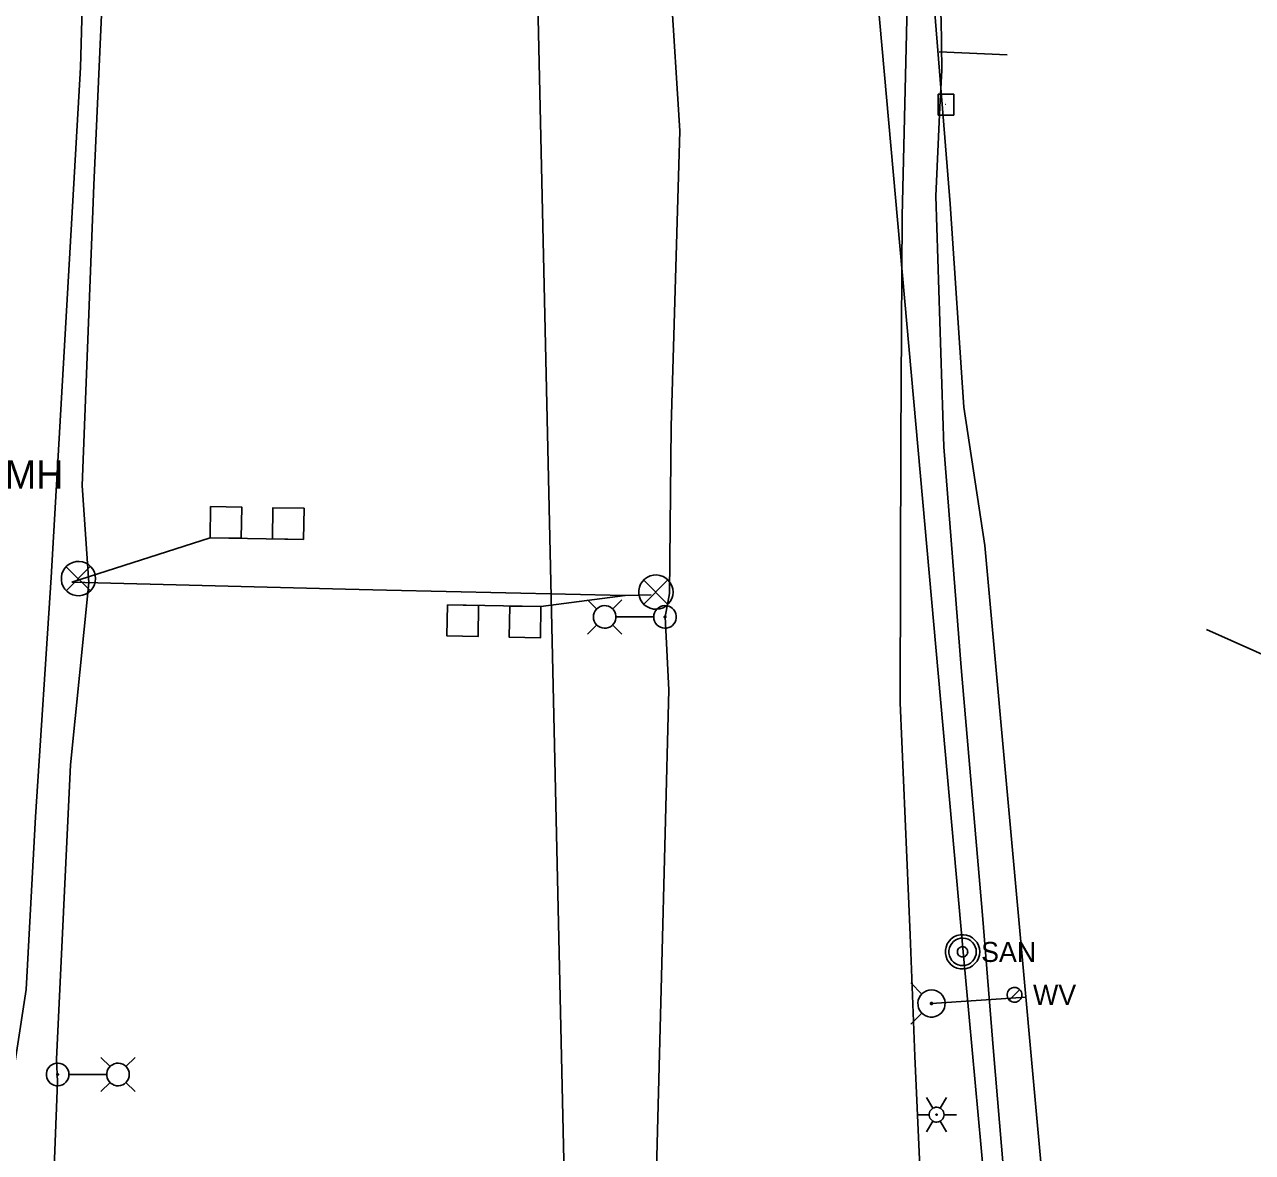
# Model space of a CAD drawing. Extents: x 596028 to 606371, y 330010 to 403088.
# Drawn here: x 604881.2 to 605117.4, y 333039.5 to 333256.4 of the extents above; entities that cross this region are included whole.
import ezdxf

# ---------------------------------------------------------------- set-up
doc = ezdxf.new("R2010")
doc.units = 0
for name, color, linetype in [('Default', 7, 'Continuous'), ('E_FTMS', 7, 'Continuous'), ('E_FTMS_Conduit', 7, 'Continuous'), ('E_LTG', 7, 'Continuous'), ('E_LTG_CID', 7, 'Continuous'), ('E_UTL_E', 7, 'Continuous'), ('E_UTL_G_UG', 7, 'Continuous'), ('E_UTL_Overhead', 7, 'Continuous'), ('E_UTL_SAN_MH', 7, 'Continuous'), ('E_UTL_SAN_UG', 7, 'Continuous'), ('E_UTL_SAN_UG_MMSD', 7, 'Continuous'), ('E_UTL_TV', 7, 'Continuous'), ('E_UTL_TV_UG', 7, 'Continuous'), ('E_UTL_W', 7, 'Continuous'), ('E_UTL_W_UG', 7, 'Continuous'), ('E_UTL_WHydrant', 7, 'Continuous')]:
    doc.layers.add(name, color=color, linetype=linetype)

# ---------------------------------------------------------------- blocks, each defined once
blk = doc.blocks.new('PBX')
at = {"layer": 'Default'}
for p, q in [((15, 16), (-16, -15)), ((-16, 15), (15, -16))]:
    blk.add_line(p, q, dxfattribs=at)
blk.add_circle((0, 0), 22, dxfattribs=at)
blk = doc.blocks.new('MH')
at = {"layer": 'Default'}
for radius in [15.2, 12.2, 4.57]:
    blk.add_circle((0, 0), radius, dxfattribs=at)
blk.add_text('MH', height=32.92, dxfattribs=at).set_placement((30.5, -16.5))

msp = doc.modelspace()

# ---------------------------------------------------------------- linework, layer by layer
at = {"layer": 'E_FTMS'}
for p, q in [((604996.79, 333146.62), (604980.56, 333144.49)), ((604980.56, 333144.49), (604962.6, 333144.84)), ((604974.6, 333144.6), (604974.6, 333144.6))]:
    msp.add_line(p, q, dxfattribs=at)
for points in [[(604922.9, 333157.62), (604923.01, 333163.62), (604917.01, 333163.73), (604916.9, 333157.73)], [(604934.89, 333157.39), (604935.01, 333163.39), (604929.01, 333163.5), (604928.89, 333157.5)], [(604962.6, 333144.84), (604962.48, 333138.84), (604968.48, 333138.72), (604968.54, 333144.72)], [(604974.6, 333144.6), (604974.48, 333138.6), (604980.48, 333138.49), (604980.56, 333144.49)]]:
    msp.add_lwpolyline(points, close=True, dxfattribs=at)
for points in [[(604890.29, 333149.16), (604916.9, 333157.73), (604934.89, 333157.39)], [(604894.89, 333149.88), (604894.83, 333150.5), (604894.65, 333151.1), (604894.36, 333151.66), (604893.97, 333152.15), (604893.5, 333152.56), (604892.96, 333152.88), (604892.36, 333153.08), (604891.74, 333153.17), (604891.12, 333153.14), (604890.51, 333152.99), (604889.94, 333152.73), (604889.42, 333152.37), (604888.99, 333151.91), (604888.65, 333151.39), (604888.42, 333150.8), (604888.3, 333150.19), (604888.3, 333149.56), (604888.42, 333148.95), (604888.65, 333148.36), (604888.99, 333147.84), (604889.42, 333147.38), (604889.94, 333147.02), (604890.51, 333146.76), (604891.12, 333146.61), (604891.74, 333146.58), (604892.36, 333146.67), (604892.96, 333146.87), (604893.5, 333147.19), (604893.97, 333147.6), (604894.36, 333148.09), (604894.65, 333148.65), (604894.83, 333149.25), (604894.89, 333149.88)], [(604893.85, 333152.21), (604889.24, 333147.55)], [(604889.24, 333152.16), (604893.89, 333147.51)], [(605005.97, 333147.27), (605005.92, 333147.9), (605005.74, 333148.5), (605005.45, 333149.06), (605005.06, 333149.55), (605004.59, 333149.96), (605004.05, 333150.28), (605003.45, 333150.48), (605002.83, 333150.57), (605002.21, 333150.54), (605001.6, 333150.39), (605001.03, 333150.13), (605000.51, 333149.77), (605000.08, 333149.31), (604999.74, 333148.79), (604999.51, 333148.2), (604999.39, 333147.59), (604999.39, 333146.96), (604999.51, 333146.34), (604999.74, 333145.76), (605000.08, 333145.23), (605000.51, 333144.78), (605001.03, 333144.42), (605001.6, 333144.16), (605002.21, 333144.01), (605002.83, 333143.98), (605003.45, 333144.07), (605004.05, 333144.27), (605004.59, 333144.59), (605005.06, 333145), (605005.45, 333145.49), (605005.74, 333146.05), (605005.92, 333146.65), (605005.97, 333147.27)], [(605004.94, 333149.61), (605000.33, 333144.95)], [(605000.33, 333149.56), (605004.98, 333144.91)]]:
    msp.add_lwpolyline(points, dxfattribs=at)
at = {"layer": 'E_FTMS_Conduit'}
for points in [[(604833.62, 332786.94), (604837.8, 332828.79), (604843.62, 332859.54), (604848.45, 332908.55), (604857.59, 332953.99), (604870.57, 332999.81), (604881.56, 333070.85), (604883.3, 333104.02), (604886.34, 333150.08), (604892.01, 333248.16), (604893.18, 333291.76), (604894.37, 333357.39), (604896.64, 333466.11), (604897.17, 333555.99)], [(604890.29, 333149.16), (604942.97, 333147.84), (604950.86, 333147.66), (604996.79, 333146.62), (605001.77, 333146.73)]]:
    msp.add_lwpolyline(points, dxfattribs=at)
at = {"layer": 'E_LTG'}
for points in [[(604991.31, 333144.02), (604989.53, 333145.8)], [(604990.65, 333142.5), (604990.69, 333142.09), (604990.81, 333141.69), (604991, 333141.32), (604991.26, 333141), (604991.57, 333140.73), (604991.93, 333140.52), (604992.32, 333140.38), (604992.73, 333140.33), (604993.14, 333140.35), (604993.54, 333140.44), (604993.92, 333140.61), (604994.26, 333140.85), (604994.54, 333141.15), (604994.76, 333141.5), (604994.92, 333141.89), (604995, 333142.29), (604995, 333142.71), (604994.92, 333143.11), (604994.76, 333143.5), (604994.54, 333143.84), (604994.26, 333144.14), (604993.92, 333144.38), (604993.54, 333144.55), (604993.14, 333144.65), (604992.73, 333144.67), (604992.32, 333144.61), (604991.93, 333144.48), (604991.57, 333144.27), (604991.26, 333144), (604991, 333143.67), (604990.81, 333143.31), (604990.69, 333142.91), (604990.65, 333142.5)], [(604994.35, 333144.02), (604996.13, 333145.8)], [(605002.26, 333142.5), (605002.3, 333142.09), (605002.41, 333141.69), (605002.6, 333141.32), (605002.86, 333141), (605003.17, 333140.73), (605003.53, 333140.52), (605003.92, 333140.38), (605004.33, 333140.33), (605004.74, 333140.35), (605005.15, 333140.44), (605005.52, 333140.61), (605005.86, 333140.85), (605006.14, 333141.15), (605006.37, 333141.5), (605006.52, 333141.89), (605006.6, 333142.29), (605006.6, 333142.71), (605006.52, 333143.11), (605006.37, 333143.5), (605006.14, 333143.84), (605005.86, 333144.14), (605005.52, 333144.38), (605005.15, 333144.55), (605004.74, 333144.65), (605004.33, 333144.67), (605003.92, 333144.61), (605003.53, 333144.48), (605003.17, 333144.27), (605002.86, 333144), (605002.6, 333143.67), (605002.41, 333143.31), (605002.3, 333142.91), (605002.26, 333142.5)], [(604995.04, 333142.5), (605002.22, 333142.5)], [(605004.27, 333142.5), (605004.27, 333142.47), (605004.28, 333142.44), (605004.29, 333142.41), (605004.31, 333142.38), (605004.34, 333142.36), (605004.36, 333142.35), (605004.39, 333142.34), (605004.43, 333142.33), (605004.46, 333142.33), (605004.49, 333142.34), (605004.52, 333142.35), (605004.54, 333142.37), (605004.56, 333142.4), (605004.58, 333142.42), (605004.59, 333142.45), (605004.6, 333142.48), (605004.6, 333142.51), (605004.59, 333142.55), (605004.58, 333142.57), (605004.56, 333142.6), (605004.54, 333142.62), (605004.52, 333142.64), (605004.49, 333142.66), (605004.46, 333142.66), (605004.43, 333142.66), (605004.39, 333142.66), (605004.36, 333142.65), (605004.34, 333142.63), (605004.31, 333142.61), (605004.29, 333142.59), (605004.28, 333142.56), (605004.27, 333142.53), (605004.27, 333142.5)], [(604991.31, 333140.97), (604989.53, 333139.2)], [(604994.35, 333140.97), (604996.13, 333139.2)], [(604889.77, 333054.49), (604889.73, 333054.91), (604889.61, 333055.3), (604889.42, 333055.67), (604889.16, 333056), (604888.85, 333056.27), (604888.49, 333056.47), (604888.1, 333056.61), (604887.69, 333056.67), (604887.28, 333056.65), (604886.88, 333056.55), (604886.5, 333056.38), (604886.17, 333056.14), (604885.88, 333055.84), (604885.66, 333055.49), (604885.5, 333055.11), (604885.42, 333054.7), (604885.42, 333054.29), (604885.5, 333053.88), (604885.66, 333053.5), (604885.88, 333053.15), (604886.17, 333052.85), (604886.5, 333052.61), (604886.88, 333052.44), (604887.28, 333052.34), (604887.69, 333052.32), (604888.1, 333052.38), (604888.49, 333052.51), (604888.85, 333052.72), (604889.16, 333052.99), (604889.42, 333053.32), (604889.61, 333053.69), (604889.73, 333054.08), (604889.77, 333054.49)], [(604897.67, 333056.02), (604895.89, 333057.79)], [(604901.37, 333054.49), (604901.33, 333054.91), (604901.21, 333055.3), (604901.02, 333055.67), (604900.77, 333056), (604900.46, 333056.27), (604900.1, 333056.47), (604899.71, 333056.61), (604899.3, 333056.67), (604898.88, 333056.65), (604898.48, 333056.55), (604898.11, 333056.38), (604897.77, 333056.14), (604897.48, 333055.84), (604897.26, 333055.49), (604897.11, 333055.11), (604897.03, 333054.7), (604897.03, 333054.29), (604897.11, 333053.88), (604897.26, 333053.5), (604897.48, 333053.15), (604897.77, 333052.85), (604898.11, 333052.61), (604898.48, 333052.44), (604898.88, 333052.34), (604899.3, 333052.32), (604899.71, 333052.38), (604900.1, 333052.51), (604900.46, 333052.72), (604900.77, 333052.99), (604901.02, 333053.32), (604901.21, 333053.69), (604901.33, 333054.08), (604901.37, 333054.49)], [(604900.72, 333056.02), (604902.49, 333057.79)], [(604887.76, 333054.49), (604887.75, 333054.53), (604887.74, 333054.56), (604887.73, 333054.58), (604887.71, 333054.61), (604887.69, 333054.63), (604887.66, 333054.65), (604887.63, 333054.66), (604887.6, 333054.66), (604887.57, 333054.66), (604887.54, 333054.65), (604887.51, 333054.64), (604887.48, 333054.62), (604887.46, 333054.6), (604887.44, 333054.57), (604887.43, 333054.54), (604887.42, 333054.51), (604887.42, 333054.48), (604887.43, 333054.45), (604887.44, 333054.42), (604887.46, 333054.39), (604887.48, 333054.37), (604887.51, 333054.35), (604887.54, 333054.34), (604887.57, 333054.33), (604887.6, 333054.33), (604887.63, 333054.33), (604887.66, 333054.34), (604887.69, 333054.36), (604887.71, 333054.38), (604887.73, 333054.4), (604887.74, 333054.43), (604887.75, 333054.46), (604887.76, 333054.49)], [(604896.98, 333054.49), (604889.8, 333054.49)], [(604897.67, 333052.97), (604895.89, 333051.19)], [(604900.72, 333052.97), (604902.49, 333051.19)], [(605055.96, 333048), (605054.76, 333050.06)], [(605057.38, 333048), (605058.58, 333050.06)], [(605058.1, 333046.76), (605058.07, 333047.03), (605058, 333047.3), (605057.87, 333047.54), (605057.7, 333047.75), (605057.5, 333047.93), (605057.26, 333048.06), (605057.01, 333048.15), (605056.74, 333048.19), (605056.47, 333048.18), (605056.2, 333048.11), (605055.96, 333048), (605055.73, 333047.84), (605055.55, 333047.65), (605055.4, 333047.42), (605055.3, 333047.17), (605055.25, 333046.9), (605055.25, 333046.63), (605055.3, 333046.36), (605055.4, 333046.11), (605055.55, 333045.88), (605055.73, 333045.68), (605055.96, 333045.53), (605056.2, 333045.41), (605056.47, 333045.35), (605056.74, 333045.34), (605057.01, 333045.38), (605057.26, 333045.46), (605057.5, 333045.6), (605057.7, 333045.78), (605057.87, 333045.99), (605058, 333046.23), (605058.07, 333046.49), (605058.1, 333046.76)], [(605058.1, 333046.76), (605058.07, 333047.03), (605058, 333047.3), (605057.87, 333047.54), (605057.7, 333047.75), (605057.5, 333047.93), (605057.26, 333048.06), (605057.01, 333048.15), (605056.74, 333048.19), (605056.47, 333048.18), (605056.2, 333048.11), (605055.96, 333048), (605055.73, 333047.84), (605055.55, 333047.65), (605055.4, 333047.42), (605055.3, 333047.17), (605055.25, 333046.9), (605055.25, 333046.63), (605055.3, 333046.36), (605055.4, 333046.11), (605055.55, 333045.88), (605055.73, 333045.68), (605055.96, 333045.53), (605056.2, 333045.41), (605056.47, 333045.35), (605056.74, 333045.34), (605057.01, 333045.38), (605057.26, 333045.46), (605057.5, 333045.6), (605057.7, 333045.78), (605057.87, 333045.99), (605058, 333046.23), (605058.07, 333046.49), (605058.1, 333046.76)], [(605058.1, 333046.76), (605058.07, 333047.03), (605058, 333047.3), (605057.87, 333047.54), (605057.7, 333047.75), (605057.5, 333047.93), (605057.26, 333048.06), (605057.01, 333048.15), (605056.74, 333048.19), (605056.47, 333048.18), (605056.2, 333048.11), (605055.96, 333048), (605055.73, 333047.84), (605055.55, 333047.65), (605055.4, 333047.42), (605055.3, 333047.17), (605055.25, 333046.9), (605055.25, 333046.63), (605055.3, 333046.36), (605055.4, 333046.11), (605055.55, 333045.88), (605055.73, 333045.68), (605055.96, 333045.53), (605056.2, 333045.41), (605056.47, 333045.35), (605056.74, 333045.34), (605057.01, 333045.38), (605057.26, 333045.46), (605057.5, 333045.6), (605057.7, 333045.78), (605057.87, 333045.99), (605058, 333046.23), (605058.07, 333046.49), (605058.1, 333046.76)], [(605056.79, 333046.76), (605056.79, 333046.79), (605056.78, 333046.81), (605056.77, 333046.83), (605056.76, 333046.85), (605056.74, 333046.86), (605056.72, 333046.87), (605056.7, 333046.88), (605056.68, 333046.88), (605056.65, 333046.88), (605056.63, 333046.88), (605056.61, 333046.87), (605056.59, 333046.85), (605056.58, 333046.84), (605056.56, 333046.82), (605056.56, 333046.8), (605056.55, 333046.78), (605056.55, 333046.75), (605056.56, 333046.73), (605056.56, 333046.71), (605056.58, 333046.69), (605056.59, 333046.67), (605056.61, 333046.66), (605056.63, 333046.65), (605056.65, 333046.65), (605056.68, 333046.64), (605056.7, 333046.65), (605056.72, 333046.66), (605056.74, 333046.67), (605056.76, 333046.68), (605056.77, 333046.7), (605056.78, 333046.72), (605056.79, 333046.74), (605056.79, 333046.76)], [(605052.86, 333046.76), (605055.24, 333046.76)], [(605054.76, 333043.46), (605055.96, 333045.53)], [(605058.58, 333043.46), (605057.38, 333045.53)], [(605058.1, 333046.76), (605060.48, 333046.76)]]:
    msp.add_lwpolyline(points, dxfattribs=at)
at = {"layer": 'E_LTG_CID'}
for points in [[(604885.55, 333001.94), (604887.55, 333053.11), (604887.38, 333057.43), (604890.09, 333114.03), (604893.58, 333149.05), (604892.31, 333167.75), (604894.55, 333225.52), (604896.01, 333258.34), (604895.95, 333311.87), (604895.91, 333311.87), (604896.37, 333313.71), (604895.92, 333323.72), (604897.23, 333357.63), (604900.28, 333466.82), (604900.83, 333555.9)], [(605004.43, 333142.5), (605005.3, 333147), (605005.59, 333179.13), (605007.26, 333236.01), (605005.55, 333263.51), (605008.97, 333290.48), (605007.96, 333305.22)], [(604931.85, 331581.07), (604937.27, 331603.67), (604947.8, 331650.94), (604952, 331678.28), (604955.83, 331701.76), (604989.48, 331966.47), (604996.27, 332242.26), (604998.49, 332512.59), (605000.29, 332783.81), (605002.15, 332931.75), (605000.64, 332964.83), (605000.69, 332966.2), (605002.17, 333011.44), (605003.78, 333073.37), (605005.15, 333128.46), (605004.43, 333142.5)]]:
    msp.add_lwpolyline(points, dxfattribs=at)
at = {"layer": 'E_UTL_G_UG'}
msp.add_lwpolyline([(605067.35, 332890.68), (605061.21, 332951.97), (605055.05, 333004.59), (605053.86, 333028.21), (605052.5, 333057.99), (605051.57, 333081.36), (605049.66, 333125.99), (605049.8, 333176.37), (605050.05, 333219.56), (605051.36, 333273.68), (605051.84, 333298.93), (605052.97, 333353.42), (605053.54, 333377.39), (605054.31, 333435.25), (605055.56, 333475.58), (605057.16, 333564.52), (605058.44, 333615), (605058.65, 333665.55), (605058.49, 333700.45), (605060.44, 333765.47), (605057.13, 333874.76), (605051.05, 333995.08)], dxfattribs=at)
at = {"layer": 'E_UTL_Overhead'}
msp.add_line((605108.6, 333140.11), (605184.57, 333105.95), dxfattribs=at)
at = {"layer": 'E_UTL_SAN_MH'}
for points in [[(605064.97, 333078.08), (605064.91, 333078.71), (605064.74, 333079.31), (605064.45, 333079.87), (605064.06, 333080.36), (605063.59, 333080.77), (605063.04, 333081.09), (605062.45, 333081.29), (605061.83, 333081.38), (605061.2, 333081.35), (605060.59, 333081.2), (605060.02, 333080.94), (605059.51, 333080.58), (605059.08, 333080.12), (605058.74, 333079.6), (605058.51, 333079.01), (605058.39, 333078.4), (605058.39, 333077.77), (605058.51, 333077.16), (605058.74, 333076.57), (605059.08, 333076.05), (605059.51, 333075.59), (605060.02, 333075.23), (605060.59, 333074.97), (605061.2, 333074.82), (605061.83, 333074.79), (605062.45, 333074.88), (605063.04, 333075.08), (605063.59, 333075.4), (605064.06, 333075.81), (605064.45, 333076.3), (605064.74, 333076.86), (605064.91, 333077.46), (605064.97, 333078.08)], [(605064.31, 333078.08), (605064.26, 333078.58), (605064.12, 333079.07), (605063.89, 333079.51), (605063.58, 333079.91), (605063.2, 333080.24), (605062.77, 333080.49), (605062.29, 333080.65), (605061.8, 333080.72), (605061.3, 333080.7), (605060.81, 333080.58), (605060.35, 333080.37), (605059.94, 333080.08), (605059.6, 333079.72), (605059.33, 333079.29), (605059.14, 333078.83), (605059.04, 333078.34), (605059.04, 333077.83), (605059.14, 333077.34), (605059.33, 333076.88), (605059.6, 333076.45), (605059.94, 333076.09), (605060.35, 333075.8), (605060.81, 333075.59), (605061.3, 333075.47), (605061.8, 333075.45), (605062.29, 333075.52), (605062.77, 333075.68), (605063.2, 333075.93), (605063.58, 333076.26), (605063.89, 333076.66), (605064.12, 333077.1), (605064.26, 333077.59), (605064.31, 333078.08)], [(605062.66, 333078.08), (605062.64, 333078.27), (605062.59, 333078.45), (605062.5, 333078.62), (605062.39, 333078.77), (605062.25, 333078.89), (605062.08, 333078.99), (605061.9, 333079.05), (605061.72, 333079.07), (605061.53, 333079.06), (605061.35, 333079.02), (605061.18, 333078.94), (605061.02, 333078.83), (605060.89, 333078.7), (605060.79, 333078.54), (605060.72, 333078.36), (605060.69, 333078.18), (605060.69, 333077.99), (605060.72, 333077.81), (605060.79, 333077.63), (605060.89, 333077.47), (605061.02, 333077.34), (605061.18, 333077.23), (605061.35, 333077.15), (605061.53, 333077.11), (605061.72, 333077.1), (605061.9, 333077.12), (605062.08, 333077.18), (605062.25, 333077.28), (605062.39, 333077.4), (605062.5, 333077.55), (605062.59, 333077.72), (605062.64, 333077.9), (605062.66, 333078.08)]]:
    msp.add_lwpolyline(points, dxfattribs=at)
at = {"layer": 'E_UTL_SAN_UG'}
for p, q in [((605061.78, 333078.09), (605028.59, 333447.6)), ((605095.5, 332710.46), (605061.78, 333078.09))]:
    msp.add_line(p, q, dxfattribs=at)
at = {"layer": 'E_UTL_SAN_UG_MMSD'}
msp.add_lwpolyline([(604992.09, 332721.29), (604978.83, 333311.92)], dxfattribs=at)
at = {"layer": 'E_UTL_TV'}
msp.add_lwpolyline([(605056.98, 333239.03), (605059.98, 333239.03), (605059.98, 333243.03), (605056.98, 333243.03)], close=True, dxfattribs=at)
at = {"layer": 'E_UTL_TV_UG'}
msp.add_lwpolyline([(605094.66, 332749.57), (605093.19, 332767.66), (605089.64, 332794.29), (605088.03, 332813.98), (605084.1, 332862.98), (605082.36, 332885.78), (605078.4, 332931.64), (605073.44, 332982.37), (605071.45, 333013.37), (605067.62, 333058.93), (605065.49, 333085.16), (605061.42, 333132.77), (605058.07, 333175.2), (605056.52, 333223.42), (605057.28, 333240.58), (605057.66, 333247.69), (605057.53, 333257.64), (605054.7, 333270.55), (605051.63, 333282.99), (605048.15, 333292.97), (605046.32, 333306.44), (605046.78, 333343.6), (605047.66, 333380.14), (605052.04, 333566.05)], dxfattribs=at)
at = {"layer": 'E_UTL_W'}
for points in [[(605073.09, 333069.82), (605073.06, 333070.09), (605072.99, 333070.35), (605072.86, 333070.59), (605072.69, 333070.8), (605072.49, 333070.98), (605072.25, 333071.12), (605072, 333071.2), (605071.73, 333071.24), (605071.46, 333071.23), (605071.2, 333071.17), (605070.95, 333071.05), (605070.73, 333070.9), (605070.54, 333070.7), (605070.4, 333070.47), (605070.29, 333070.22), (605070.24, 333069.95), (605070.24, 333069.68), (605070.29, 333069.42), (605070.4, 333069.17), (605070.54, 333068.94), (605070.73, 333068.74), (605070.95, 333068.58), (605071.2, 333068.47), (605071.46, 333068.41), (605071.73, 333068.39), (605072, 333068.43), (605072.25, 333068.52), (605072.49, 333068.66), (605072.69, 333068.83), (605072.86, 333069.05), (605072.99, 333069.29), (605073.06, 333069.55), (605073.09, 333069.82)], [(605070.65, 333068.81), (605072.67, 333070.83)]]:
    msp.add_lwpolyline(points, dxfattribs=at)
at = {"layer": 'E_UTL_W_UG'}
for p, q in [((605061.9, 333182.87), (605059.31, 333221.93)), ((605097.89, 332804.29), (605065.96, 333156.25)), ((605055.69, 333068.14), (605073.84, 333069.39))]:
    msp.add_line(p, q, dxfattribs=at)
for points in [[(605059.31, 333221.93), (605056, 333262.67), (605057.38, 333292.93), (605058.68, 333329.31), (605060.15, 333356.33), (605061.34, 333384.12), (605063.5, 333411.21), (605065.77, 333449.13), (605067.83, 333478.45)], [(605070.24, 333250.59), (605057.18, 333251.22)], [(605065.96, 333156.25), (605061.9, 333182.87)]]:
    msp.add_lwpolyline(points, dxfattribs=at)
at = {"layer": 'E_UTL_WHydrant'}
for points in [[(605053.86, 333069.97), (605051.72, 333072.12)], [(605055.69, 333070.76), (605055.2, 333070.71), (605054.72, 333070.57), (605054.28, 333070.35), (605053.88, 333070.04), (605053.56, 333069.66), (605053.31, 333069.23), (605053.14, 333068.76), (605053.07, 333068.26), (605053.1, 333067.77), (605053.21, 333067.28), (605053.42, 333066.83), (605053.71, 333066.42), (605054.07, 333066.08), (605054.49, 333065.81), (605054.95, 333065.62), (605055.44, 333065.53), (605055.94, 333065.53), (605056.43, 333065.62), (605056.89, 333065.81), (605057.31, 333066.08), (605057.68, 333066.42), (605057.96, 333066.83), (605058.17, 333067.28), (605058.29, 333067.77), (605058.31, 333068.26), (605058.24, 333068.76), (605058.08, 333069.23), (605057.83, 333069.66), (605057.5, 333070.04), (605057.11, 333070.35), (605056.67, 333070.57), (605056.19, 333070.71), (605055.69, 333070.76)], [(605055.69, 333068.34), (605055.66, 333068.34), (605055.62, 333068.33), (605055.58, 333068.31), (605055.55, 333068.28), (605055.53, 333068.26), (605055.51, 333068.22), (605055.5, 333068.19), (605055.49, 333068.15), (605055.49, 333068.11), (605055.5, 333068.07), (605055.52, 333068.04), (605055.54, 333068.01), (605055.57, 333067.98), (605055.6, 333067.96), (605055.64, 333067.95), (605055.67, 333067.94), (605055.71, 333067.94), (605055.75, 333067.95), (605055.78, 333067.96), (605055.82, 333067.98), (605055.84, 333068.01), (605055.87, 333068.04), (605055.88, 333068.07), (605055.89, 333068.11), (605055.89, 333068.15), (605055.89, 333068.19), (605055.88, 333068.22), (605055.86, 333068.26), (605055.83, 333068.28), (605055.8, 333068.31), (605055.77, 333068.33), (605055.73, 333068.34), (605055.69, 333068.34)], [(605053.86, 333066.3), (605051.72, 333064.16)]]:
    msp.add_lwpolyline(points, dxfattribs=at)

# ---------------------------------------------------------------- block references
at = {"layer": 'E_UTL_E', "xscale": 0.16404166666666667, "yscale": 0.16404166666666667}
msp.add_blockref('MH', (604872.45, 333169.9), dxfattribs=at)
at = {"layer": 'E_UTL_TV', "xscale": 1.5007919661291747e-05, "yscale": 1.5007919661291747e-05}
msp.add_blockref('PBX', (605058.45, 333241.12), dxfattribs=at)

# ---------------------------------------------------------------- texts
at = {"layer": 'E_UTL_SAN_MH'}
msp.add_text('SAN', height=3.849, dxfattribs=at).set_placement((605065.24, 333076.14))
at = {"layer": 'E_UTL_W'}
msp.add_text('WV', height=3.85, dxfattribs=at).set_placement((605075.23, 333067.89))

doc.saveas('drawing.dxf')
